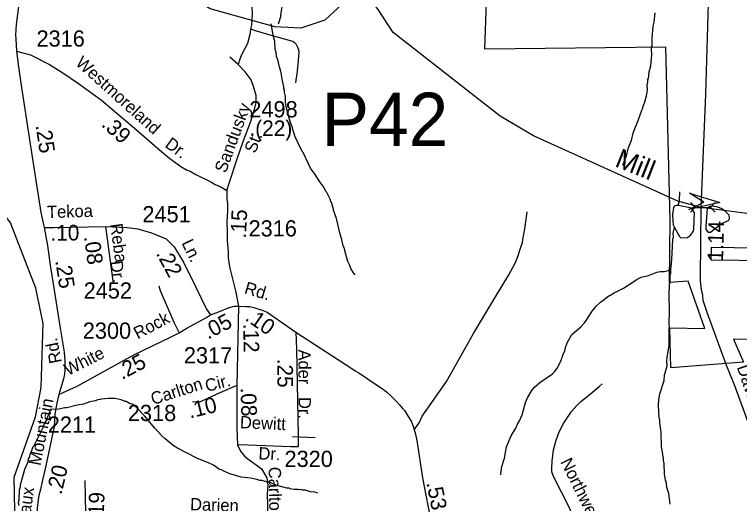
# Model space of a CAD drawing. Extents: x 1547597 to 1699558, y 810033 to 920809.
# Drawn here: x 1639035 to 1644617, y 882486 to 886253 of the extents above; entities that cross this region are included whole.
import ezdxf

# ---------------------------------------------------------------- set-up
doc = ezdxf.new("R2010")
doc.units = 0
for name, color, linetype in [('Exist Boundary Political City Limit New', 7, 'Continuous'), ('Exist Boundary Political City Limit New Hole', 7, 'Continuous'), ('Exist Hydrographic Creek Single Shore', 7, 'Continuous'), ('Exist Hydrographic Creek Single Shore Label', 7, 'Continuous'), ('Exist Hydrographic Misc Water Feature', 7, 'Continuous'), ('Exist Road Non-System Type 51', 7, 'Continuous'), ('Exist Road Non-System Type 51 Label', 7, 'Continuous'), ('Exist Road Secondary Mileage Hundredths English Label', 7, 'Continuous'), ('Exist Road Secondary Structure Pipe Attributed CELL', 7, 'Continuous'), ('Exist Road Secondary Structure Pipe CELL', 7, 'Continuous'), ('Exist Road Secondary Structure Pipe Number Label', 7, 'Continuous'), ('Exist Road Secondary Type 41 Attributed', 7, 'Continuous'), ('Exist Road Secondary Type 51 Attributed', 7, 'Continuous'), ('Exist Road Secondary Type 51 Label', 7, 'Continuous'), ('Exist Road Secondary Type 51 Number Label', 7, 'Continuous'), ('Map Preparation Boundary City Limit Buffer Line', 7, 'Continuous')]:
    doc.layers.add(name, color=color, linetype=linetype)

msp = doc.modelspace()

# ---------------------------------------------------------------- linework, layer by layer
at = {"layer": 'Exist Boundary Political City Limit New'}
msp.add_lwpolyline([(1644902.4, 883745.2), (1644570.5, 883750.7), (1644648.7, 883575.8), (1644088.3, 883530.6), (1644081, 883838), (1644350, 883834.3), (1644221.8, 884199.8), (1644078.1, 884188.9), (1644082.5, 884667.4), (1644049.2, 886001.4), (1642655.7, 885986.9), (1642681.8, 886717.7), (1643943.4, 886717.7), (1643913, 887309.3), (1644309.9, 887312.2), (1644318.6, 887918.3), (1644414.2, 887915.4), (1644414.2, 888298.2), (1645193.5, 888193.8)], dxfattribs=at)
at = {"layer": 'Exist Boundary Political City Limit New Hole'}
for points in [[(1645265.9, 884351.3), (1644399.1, 884361.1), (1644401.1, 884460.3)], [(1644401.1, 884460.3), (1645274.6, 884447), (1645265.9, 884351.3)]]:
    msp.add_lwpolyline(points, dxfattribs=at)
at = {"layer": 'Exist Hydrographic Creek Single Shore'}
for points in [[(1639039.7, 882297), (1639031, 882687.5), (1639195, 883153.6), (1639240, 883379.2), (1639254, 883871.3), (1639199, 884144.9), (1639005, 884647.8), (1638947, 884724.5), (1638900, 884925.7), (1638840, 885501.4), (1638503.9, 886713), (1638264, 887096.5), (1638229.6, 887185.5)], [(1644733.1, 884712), (1644320.7, 884766.9), (1644142.1, 884815.7), (1643031.1, 885317.7), (1642775.1, 885470.7), (1641949, 886114.4), (1641834, 886290.8), (1641752.1, 886400.8), (1641593.1, 886367.9), (1641424, 886210.4), (1641240.1, 886148.6), (1641040, 886159.1), (1640542.1, 886297.3), (1640202, 886501.2), (1639848, 886813.7), (1639594.4, 886811.6), (1639542.7, 886789.2), (1639504.3, 886734.6), (1639354.8, 886762.9), (1639322.5, 886827.6), (1639193.2, 886807.4), (1639148.8, 886862), (1638975, 886987.3)]]:
    msp.add_lwpolyline(points, dxfattribs=at)
at = {"layer": 'Exist Hydrographic Misc Water Feature'}
for points in [[(1641095.6, 886327.9), (1641082.3, 886250.2), (1641084.2, 886244.1), (1641064.4, 886177.8)], [(1643963.6, 886267.1), (1643956.4, 886195.2), (1643949.8, 886163.3), (1643942.3, 886067.5), (1643941.4, 886011.5), (1643937.1, 885995.6), (1643940.2, 885935.5), (1643935.9, 885919.6), (1643930.8, 885855.7), (1643918.1, 885807.9), (1643913.3, 885760), (1643909.2, 885752), (1643908.8, 885728), (1643904.5, 885712.1), (1643905.9, 885672.1), (1643899.1, 885624.3), (1643886.4, 885576.5), (1643869.7, 885536.7), (1643869.5, 885528.7), (1643861.3, 885512.9), (1643834.1, 885433.4), (1643796.5, 885338), (1643781.6, 885282.2), (1643756.6, 885218.7), (1643743.7, 885162.9), (1643714.6, 885088.7)], [(1641657.5, 884246.4), (1641643.9, 884262.7), (1641624.4, 884295), (1641616.7, 884319.1), (1641601.4, 884351.4), (1641578.6, 884431.8), (1641578.8, 884439.8), (1641563.4, 884480.1), (1641556, 884520.2), (1641540.8, 884560.4), (1641512.7, 884680.9), (1641489.7, 884745.3), (1641491.9, 884753.2), (1641480.4, 884785.5), (1641480.5, 884793.5), (1641466.9, 884817.7), (1641467, 884825.7), (1641440, 884882.2), (1641432.1, 884890.3), (1641416.6, 884922.6), (1641385.3, 884963.1), (1641350.3, 885019.7), (1641313.1, 885068.3), (1641257.1, 885189.2), (1641249.2, 885197.3), (1641195, 885310.2), (1641176.1, 885374.6), (1641176.2, 885382.6), (1641164.6, 885406.8), (1641149.4, 885455), (1641126.9, 885543.4), (1641121.3, 885575.5), (1641120.1, 885623.5), (1641112.6, 885655.6), (1641112.9, 885671.6), (1641109, 885679.7), (1641109.3, 885695.7), (1641092.5, 885768), (1641090.9, 885792), (1641083.4, 885824.2), (1641071.9, 885856.4), (1641064.5, 885896.5), (1641053, 885928.7), (1641049.7, 885960.7), (1641042, 885984.8), (1641039, 886048.9), (1641029.6, 886081), (1641011, 886180.6)], [(1644143.5, 884780.7), (1644153.9, 884819.9), (1644157.8, 884887.2)], [(1644143.5, 884780.7), (1644128.6, 884782.3), (1644116.7, 884777.5), (1644108.1, 884766.4), (1644101.1, 884713.4), (1644104.6, 884658), (1644105.7, 884631.5), (1644116.4, 884613)], [(1644116.4, 884613), (1644154, 884544), (1644165.8, 884532.7), (1644216.2, 884534.7), (1644241.6, 884554.6), (1644259.4, 884580.2), (1644264, 884600.5), (1644270.5, 884726.3), (1644258.2, 884745.4), (1644238.1, 884762.5), (1644224.9, 884766.9), (1644143.5, 884780.7)], [(1644502.8, 884739.5), (1644474.4, 884758.7), (1644442.5, 884770.4), (1644401.2, 884775.9), (1644380.2, 884772), (1644368.1, 884758.8), (1644356.5, 884621.2), (1644357.6, 884599.5), (1644368.5, 884582.6), (1644378.3, 884575.4), (1644394.4, 884576.5), (1644474.2, 884639.1), (1644532.6, 884667), (1644539.1, 884682.2), (1644536, 884706.1), (1644502.8, 884739.5)], [(1644088.2, 884287.1), (1644096.6, 884364.9), (1644103.1, 884516.9), (1644107.5, 884540.8), (1644105.9, 884564.7), (1644112.2, 884591.3), (1644116.4, 884613)], [(1642780.2, 882707.5), (1642780.7, 882739.5), (1642784.8, 882747.4), (1642785.1, 882763.4), (1642806.2, 882835), (1642823.7, 882922.7), (1642859, 883006), (1642894, 883065.5), (1642906.5, 883097.3), (1642922.9, 883123), (1642943.6, 883168.7), (1642969.2, 883264.2), (1642983.7, 883300), (1643018.7, 883357.3), (1643039.1, 883381), (1643079.7, 883418.3), (1643176.7, 883484.6), (1643193, 883500.3), (1643213.4, 883528), (1643246.4, 883591.5), (1643246.5, 883599.5), (1643254.8, 883615.4), (1643254.9, 883623.4), (1643271.5, 883663), (1643275.9, 883686.9), (1643290.6, 883724.7), (1643325.5, 883788.1), (1643394.4, 883847), (1643422.9, 883878.4), (1643441.4, 883902.1), (1643482.4, 883967.4), (1643513.1, 884006.9), (1643545.5, 884036.3), (1643610.3, 884085.2), (1643618.2, 884087.1), (1643650.6, 884108.5), (1643723.2, 884145.3), (1643812.1, 884201.8), (1643820.2, 884209.7), (1643860.5, 884229), (1643916.7, 884242), (1643981.1, 884266.9), (1644005.2, 884272.6), (1644037.2, 884274), (1644088.2, 884287.1)], [(1644084, 882481.3), (1644073.4, 882561.5), (1644058.2, 882609.7), (1644054.7, 882641.8), (1644047.1, 882665.9), (1644039.8, 882714.1), (1644037.2, 882794), (1644031.5, 882818.1), (1644031.8, 882834.1), (1644027.9, 882842.2), (1644024.6, 882882.3), (1644015.2, 882922.4), (1644013.1, 883034.4), (1644002.2, 883106.6), (1644002.6, 883130.6), (1643998.9, 883146.7), (1643992.5, 883242.8), (1643995.1, 883282.8), (1644003.8, 883330.5), (1644035.5, 883434.1), (1644040.1, 883474), (1644059.3, 883545.6), (1644058, 883585.6), (1644060.3, 883609.6), (1644075.9, 883705.4), (1644076, 883833.3), (1644078.3, 883849.3), (1644074.5, 883865.3), (1644078.4, 883977.3), (1644074.2, 884089.3), (1644077.6, 884179.3), (1644081.7, 884185.2), (1644082.8, 884251.2), (1644086.9, 884257.1), (1644088.2, 884287.1)], [(1641370.5, 882565.5), (1641346.6, 882573.8), (1641314.6, 882576.4), (1641274.8, 882589.1), (1641250.8, 882589.5), (1641242.9, 882593.6), (1641226.8, 882589.9), (1641218.9, 882594), (1641186.9, 882594.6), (1641155.1, 882599.1), (1641147.2, 882603.2), (1641131.2, 882603.5), (1641075.4, 882620.4), (1641059.4, 882620.8), (1640995.9, 882649.8), (1640979.9, 882650.1), (1640940.2, 882662.8), (1640924.2, 882663), (1640900.3, 882671.4), (1640852.5, 882680.2), (1640780.6, 882687.5), (1640693.1, 882715), (1640645.4, 882733.7), (1640629.6, 882744), (1640613.6, 882748.3), (1640566.3, 882781.1), (1640534.5, 882797.6), (1640439.1, 882835.2), (1640288.4, 882911.8), (1640256.8, 882932.3), (1640193.7, 882983.4), (1640170, 883007.8), (1640114.9, 883064.8), (1640036.6, 883160.1), (1639973.7, 883225.1), (1639942.1, 883249.8), (1639926.1, 883254), (1639894.4, 883270.5), (1639886.4, 883270.7), (1639854.6, 883285.2), (1639806.8, 883294), (1639758.9, 883294.9), (1639700.8, 883289.8), (1639694.7, 883285.9), (1639676.7, 883284.2), (1639654.6, 883276.6), (1639614.5, 883269.2), (1639566.2, 883252.1), (1639516.1, 883243), (1639437.7, 883222.3), (1639421.8, 883222.6), (1639373.7, 883213.4), (1639312.2, 883209.2)], [(1639071.7, 882470.6), (1639066.1, 882494.6), (1639070.4, 882510.5), (1639073.7, 882590.5), (1639080, 882614.4), (1639080.3, 882630.4), (1639114.3, 882749.8), (1639139.2, 882807.4), (1639143.5, 882829.3), (1639151.8, 882845.2), (1639156.1, 882869.1), (1639164.4, 882885), (1639177, 882924.7), (1639185.2, 882932.6), (1639257.5, 883075.4), (1639265.9, 883101.2), (1639282.3, 883130.9), (1639290.7, 883156.8), (1639299, 883170.6), (1639312.2, 883209.2)]]:
    msp.add_lwpolyline(points, dxfattribs=at)
at = {"layer": 'Exist Road Non-System Type 51'}
for p, q in [((1640757.7, 885868.4), (1640691.6, 885924.6)), ((1641349.3, 882992.7), (1641176.2, 882999.4))]:
    msp.add_line(p, q, dxfattribs=at)
for points in [[(1640851.2, 886141.9), (1640887.5, 886130.9), (1641018.7, 886090.2), (1641157.8, 886051.6), (1641177.7, 886047.2), (1641191.5, 886036.9), (1641201.3, 886026.7), (1641214.9, 885996.6), (1641220.6, 885981.4), (1641224.2, 885962.4), (1641221.6, 885928.4), (1641215.6, 885871.5), (1641207.1, 885796.6), (1641200.1, 885746.9), (1641198.7, 885727.3)], [(1642111.8, 883052.9), (1642151.5, 883107.1), (1642174, 883158.8), (1642247.8, 883263.4), (1642360.5, 883425.4), (1642416.2, 883526.5), (1642500.6, 883672.9), (1642568.8, 883795.8), (1642731.3, 884064.8), (1642840.5, 884246.7), (1642885.8, 884332), (1642906.7, 884381.6), (1642932.1, 884461.2), (1642946.6, 884496.9), (1642949.1, 884518.9), (1642964.6, 884602.6), (1642978.4, 884712.2), (1642982.8, 884732.1)], [(1640145.9, 884163.9), (1640155.3, 884125.6), (1640260.6, 883881.6), (1640303.6, 883801.8)]]:
    msp.add_lwpolyline(points, dxfattribs=at)
at = {"layer": 'Exist Road Secondary Structure Pipe Attributed CELL'}
msp.add_lwpolyline([(1644231.2, 884875.7), (1644464.2, 884803.8), (1644226.5, 884749.5), (1644342.4, 884808.4)], close=True, dxfattribs=at)
at = {"layer": 'Exist Road Secondary Structure Pipe CELL'}
for p, q in [((1644238.3, 884803.8), (1644273.2, 884766.9)), ((1644429.1, 884803.8), (1644394.2, 884766.9)), ((1644238.3, 884730), (1644273.2, 884766.9)), ((1644273.2, 884766.9), (1644394.2, 884766.9)), ((1644429.1, 884730), (1644394.2, 884766.9))]:
    msp.add_line(p, q, dxfattribs=at)
at = {"layer": 'Exist Road Secondary Type 41 Attributed'}
msp.add_lwpolyline([(1643339.5, 882384.3), (1643283.8, 882497.3), (1643206.6, 882646.8), (1643181.7, 882701.3), (1643172.2, 882729.5), (1643171.4, 882756.9), (1643173.1, 882810.7), (1643185.5, 882899.1), (1643204.8, 882972.8), (1643228.1, 883038.3), (1643261.2, 883101.5), (1643296.3, 883154.8), (1643323, 883194.3), (1643363.9, 883241.5), (1643394.6, 883270.9), (1643469.6, 883331.4), (1643536.6, 883386.1), (1643559, 883407.6)], dxfattribs=at)
at = {"layer": 'Exist Road Secondary Type 51 Attributed'}
for p, q in [((1639734.4, 884619), (1639793.9, 884179.9)), ((1640759.5, 884006.5), (1640745.4, 883395.8))]:
    msp.add_line(p, q, dxfattribs=at)
for points in [[(1639235.6, 887941.4), (1639225.7, 887772.8), (1639213.6, 887514.4), (1639201.8, 887303), (1639182.6, 887125.3), (1639173.3, 887033.9), (1639148.8, 886862), (1639121.6, 886682.4), (1639094, 886499.3), (1639077.7, 886383.7), (1639069, 886335.4), (1639048.5, 886175.2), (1639041.6, 886093.1), (1639044.3, 886064.8), (1639048.7, 885969.5)], [(1641005.4, 887603), (1640992.4, 887554.8), (1640988.1, 887513.7), (1640979.5, 887470.5), (1640960, 887342.9), (1640927.6, 887126.8), (1640877.2, 886856.7), (1640860.4, 886707.2), (1640855.8, 886671.3), (1640854.5, 886603.2), (1640857.6, 886559.4), (1640854.7, 886496), (1640854.7, 886389.8), (1640861.2, 886342.2), (1640861.2, 886309.7), (1640863.8, 886257.3), (1640859, 886173.2), (1640852.5, 886138.5), (1640846, 886099.6), (1640828.7, 886030.2), (1640785.4, 885947.9), (1640770.2, 885908.9), (1640757.7, 885868.4)], [(1644783.5, 882837.5), (1644580.3, 883391.4), (1644514.8, 883557.1), (1644368, 883957.3), (1644337.8, 884049.4), (1644335.4, 884089.9), (1644325.9, 884118.6), (1644322, 884152.7), (1644318.5, 884178.6), (1644317, 884200.7), (1644317.5, 884226.7), (1644320.7, 884766.9), (1644356.4, 885639.5), (1644378, 886338.8), (1644399.4, 886412.7), (1644416.1, 886467.6), (1644435.2, 886515.3), (1644489.8, 886664.1), (1644520.8, 886733.2), (1644644.7, 887038.4)], [(1639048.7, 885969.5), (1639064.7, 885848.7), (1639083.3, 885723), (1639152.9, 885272.6), (1639238.3, 884728.9), (1639262.9, 884613.1)], [(1639048.7, 885969.5), (1639156.9, 885942.4), (1639303.3, 885869.1), (1639406.4, 885804), (1639528.4, 885722.6), (1639704.6, 885592.3), (1639958.1, 885376.6), (1640151.9, 885209.3), (1640230.7, 885143.9), (1640276, 885110.9), (1640315.4, 885082.3), (1640359, 885057.4), (1640386.8, 885046.9), (1640430.8, 885020.7), (1640546, 884963), (1640579.6, 884943.8), (1640622.7, 884924.6), (1640668.5, 884897.9)], [(1640668.5, 884897.9), (1640693.7, 884969.8), (1640747, 885134.1), (1640796, 885275), (1640851.5, 885424.4), (1640883.5, 885520.5), (1640896.3, 885576), (1640894.1, 885629.4), (1640877.1, 885691.3), (1640857.9, 885751), (1640811, 885810.8), (1640757.7, 885868.4)], [(1640668.5, 884897.9), (1640668.9, 884872.6), (1640668.9, 884827.6), (1640673.7, 884800.8), (1640673.7, 884736.9), (1640668.9, 884659.4), (1640671.3, 884568.7), (1640671.3, 884509.5), (1640676, 884455.1), (1640678.4, 884424.3), (1640680.8, 884379.3), (1640690.4, 884309.9), (1640735.2, 884124.4), (1640759.5, 884006.5)], [(1639262.9, 884613.1), (1639337.5, 884613.1), (1639734.4, 884619)], [(1639262.9, 884613.1), (1639289.8, 884472.2), (1639309.8, 884320.7), (1639332.7, 884178.6), (1639385.6, 883836.3), (1639406.5, 883712.2), (1639416.1, 883652), (1639423.3, 883584), (1639423.1, 883554), (1639422.8, 883520), (1639418.6, 883482.4), (1639412.1, 883446.2), (1639374.6, 883325.9)], [(1639734.4, 884619), (1639902.2, 884611.1), (1639983, 884602.8), (1640090.6, 884571.7), (1640202.4, 884524.1), (1640264.5, 884464), (1640339, 884339.7), (1640428.1, 884157.3), (1640512.9, 883983.3), (1640543.3, 883940)], [(1640543.3, 883940), (1640613.8, 883965.9), (1640688.3, 883994.9), (1640725.8, 884006.5), (1640759.5, 884006.5)], [(1640759.5, 884006.5), (1640818.6, 884003.7), (1640846.7, 884003.7), (1640877.6, 883995.2), (1640917, 883984), (1640942.3, 883975.5), (1640978.9, 883958.6), (1641091.3, 883882.7), (1641201.8, 883806.4)], [(1639374.6, 883325.9), (1639517.5, 883390.1), (1639954.3, 883630.5), (1640234.9, 883767), (1640303.6, 883801.8), (1640361.2, 883837.5), (1640512.9, 883918.6), (1640543.3, 883940)], [(1641201.8, 883806.4), (1641204.8, 883673.7), (1641218, 883009.3), (1641219.9, 882923.2), (1641159.6, 882923.2), (1640833.8, 882935.4), (1640752.6, 882937.4)], [(1641201.8, 883806.4), (1641253.1, 883773.2), (1641623.6, 883531.7), (1641657.1, 883507.7), (1641686.4, 883493.6), (1641814, 883406), (1641866.1, 883372.9), (1641898.5, 883346.2), (1641934.6, 883311.9), (1641970.8, 883275.8), (1641999.3, 883245.3), (1642022.2, 883218.6), (1642039.3, 883199.6), (1642058.4, 883169.1), (1642090.7, 883115.8), (1642104, 883081.5), (1642121.2, 883018.6), (1642132, 882971.7), (1642175.4, 882684.1), (1642246.1, 882322.9)], [(1640745.4, 883395.8), (1640614.5, 883338.4), (1640457.9, 883267.2), (1640404.9, 883268.8)], [(1640745.4, 883395.8), (1640745.4, 883317), (1640745.4, 883204.5), (1640745.7, 883067.2), (1640752.6, 882937.4)], [(1639374.6, 883325.9), (1639360.1, 883257.5), (1639345.7, 883174.6), (1639341, 883079), (1639270.1, 882751.8), (1639247.3, 882656.1), (1639234.7, 882594.1), (1639222.3, 882546.3), (1639218, 882514.4), (1639211.8, 882472.5), (1639206.2, 882413.8), (1639204.7, 882358.6), (1639214.1, 882292.5), (1639229.6, 882228.4), (1639250, 882121)], [(1640752.6, 882937.4), (1640775.9, 882888.7), (1640806.7, 882850), (1640841.5, 882822.3), (1640876.3, 882795.4), (1640912.7, 882771.6), (1640935.7, 882751.9), (1640976.8, 882684.6), (1640984, 882627.5), (1640980.6, 882556.5), (1640983.1, 882474), (1640981.3, 882417.4), (1640977, 882370.1), (1640985.6, 881720), (1640988.5, 881567.8)], [(1639250, 882121), (1639307.7, 882118.6), (1639444.6, 882115.5), (1639499.2, 882117.5), (1639536.3, 882126.2), (1639557.1, 882140.7), (1639570.5, 882157.8), (1639576.9, 882165.5), (1639574.6, 882178.3), (1639575.5, 882183.5), (1639575.9, 882201.5), (1639582.6, 882413.3), (1639579.8, 882662.1)]]:
    msp.add_lwpolyline(points, dxfattribs=at)
at = {"layer": 'Map Preparation Boundary City Limit Buffer Line'}
msp.add_lwpolyline([(1644902.4, 883745.2), (1644570.5, 883750.7), (1644648.7, 883575.8), (1644088.3, 883530.6), (1644081, 883838), (1644350, 883834.3), (1644221.8, 884199.8), (1644078.1, 884188.9), (1644082.5, 884667.4), (1644049.2, 886001.4), (1642655.7, 885986.9), (1642681.8, 886717.7), (1643943.4, 886717.7), (1643913, 887309.3), (1644309.9, 887312.2), (1644318.6, 887918.3), (1644414.2, 887915.4), (1644414.2, 888298.2), (1645193.5, 888193.8)], dxfattribs=at)

# ---------------------------------------------------------------- texts
at = {"layer": 'Exist Hydrographic Creek Single Shore Label'}
msp.add_text('Mill', height=150, rotation=338.3451, dxfattribs=at).set_placement((1643649.5, 885085.1))
at = {"layer": 'Exist Road Non-System Type 51 Label'}
msp.add_text('Darien', height=95, rotation=358.1646, dxfattribs=at).set_placement((1640385.5, 882433.9))
at = {"layer": 'Exist Road Secondary Mileage Hundredths English Label'}
for s, rotation, p in [('.39', 318.0013, (1639696.6, 885397.5)), ('.(22)', 359.6071, (1640843, 885318.3)), ('.25', 278.6049, (1639196.2, 885398.1)), ('.15', 87.4379, (1640816.5, 884526)), ('.10', 0.6199, (1639311.5, 884510.5)), ('1.14', 88.5437, (1644489.9, 884349.9)), ('.08', 277.7185, (1639569.2, 884540.5)), ('.22', 298.4308, (1640121.1, 884412.4)), ('.25', 278.781, (1639348.2, 884355.4)), ('.05', 27.5342, (1640523.8, 883747.1)), ('.10', 325.5816, (1640802.5, 883902.2)), ('.12', 271.0461, (1640795.6, 883870.5)), ('.25', 27.8218, (1639862.2, 883436.5)), ('.25', 270.1399, (1641058.5, 883601.4)), ('.08', 271.8333, (1640774.8, 883377.7)), ('.10', 13.7524, (1640385.5, 883140.3)), ('.20', 76.6333, (1639395.7, 882548.5)), ('.53', 281.5325, (1642204.7, 882644.8)), ('.19', 88.1856, (1639721.2, 882349))]:
    msp.add_text(s, height=120, rotation=rotation, dxfattribs=at).set_placement(p)
at = {"layer": 'Exist Road Secondary Structure Pipe Number Label'}
msp.add_text('P42', height=410.1, dxfattribs=at).set_placement((1641398.4, 885240.2))
at = {"layer": 'Exist Road Secondary Type 51 Label'}
for s, rotation, p in [('Westmoreland', 318.0013, (1639497.8, 885870.4)), ('Sandusky', 69.7034, (1640661, 885026.2)), ('Dr.', 324.0101, (1640185.9, 885237.2)), ('St.', 69.4187, (1640890.1, 885178.7)), ('Tekoa', 1.7745, (1639286, 884683.7)), ('Reba', 277.7185, (1639770.6, 884637.4)), ('Ln.', 295.8822, (1640318.3, 884493.9)), ('Dr.', 277.7185, (1639771.5, 884349.4)), ('Rd.', 343.6416, (1640797.8, 884105.6)), ('Rock', 27.8218, (1639983.1, 883748.8)), ('Rd.', 101.3696, (1639399.7, 883574.4)), ('White', 26.8663, (1639446.7, 883467.4)), ('Ader', 270.1399, (1641220.5, 883671.7)), ('Davis', 288.8513, (1644595, 883537)), ('Cir.', 14.0114, (1640515, 883344.9)), ('Carlton', 17.7632, (1640101.4, 883243.7)), ('Mountain', 78.7734, (1639234.5, 882772.9)), ('Dr.', 270.1399, (1641221.4, 883306.1)), ('Dewitt', 357.5789, (1640768.8, 883065.6)), ('Dr.', 357.5789, (1640911.4, 882825.8)), ('Northwest', 296.2528, (1643235.6, 882807.4)), ('Carlton', 271.0461, (1640990.9, 882767.7)), ('Baux', 82.1671, (1639147, 882318.3))]:
    msp.add_text(s, height=95, rotation=rotation, dxfattribs=at).set_placement(p)
at = {"layer": 'Exist Road Secondary Type 51 Number Label'}
for s, p in [('2316', (1639204.1, 886005.8)), ('2498', (1640842.9, 885460.5)), ('2451', (1640019.4, 884652)), ('2316', (1640836.8, 884542.9)), ('2452', (1639566.9, 884064.3)), ('2300', (1639560.5, 883755)), ('2317', (1640338.6, 883565.1)), ('2318', (1639907.7, 883120.7)), ('2211', (1639290.9, 883031.2)), ('2320', (1641113.5, 882767.1))]:
    msp.add_text(s, height=125, dxfattribs=at).set_placement(p)

doc.saveas('drawing.dxf')
